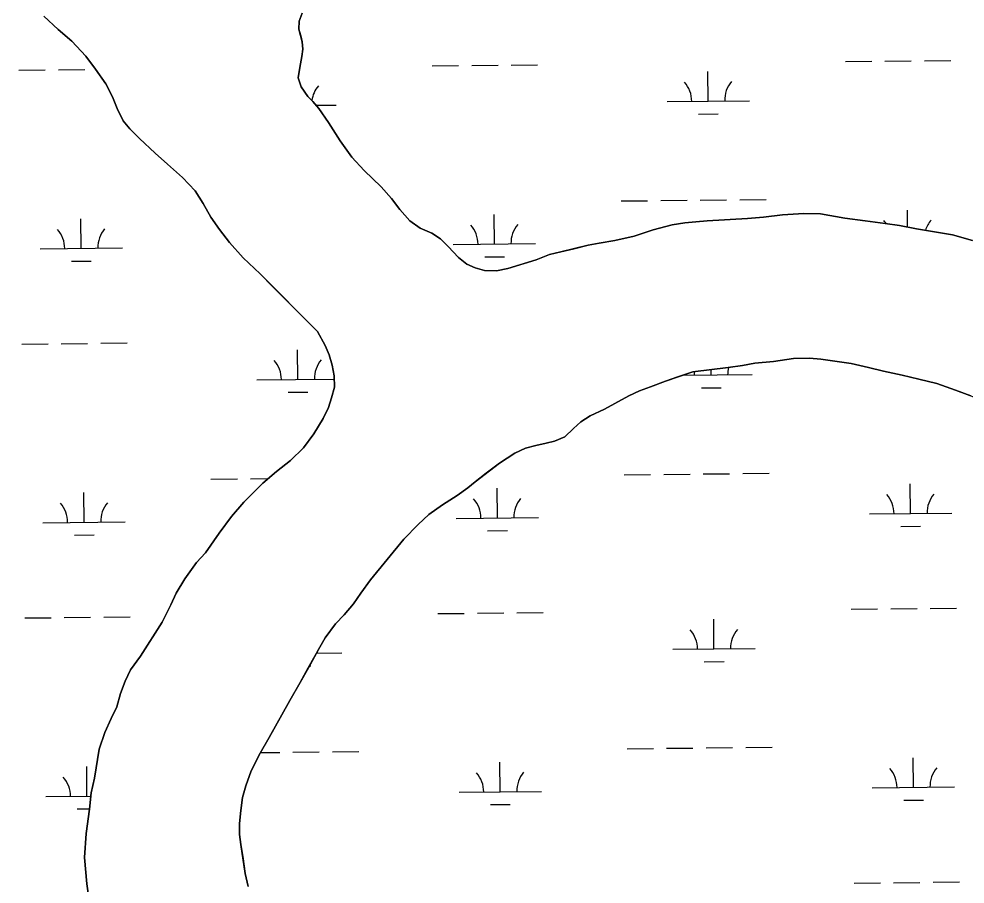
# Model space of a CAD drawing. Extents: x 3734862 to 3772949, y 391520 to 417239.
# Drawn here: x 3764755 to 3765904, y 407663 to 408713 of the extents above; entities that cross this region are included whole.
import ezdxf

# ---------------------------------------------------------------- set-up
doc = ezdxf.new("R2010")
doc.units = 0
doc.layers.add('V-TOPO-SHOR', color=7, linetype='Continuous')
doc.layers.add('V-WETL-SWMP', color=7, linetype='Continuous')

msp = doc.modelspace()

# ---------------------------------------------------------------- linework, layer by layer
at = {"layer": 'V-TOPO-SHOR'}
for p, q in [((3765099.1, 408720.4), (3765095.5, 408710.7)), ((3764802.7, 408700.4), (3764785.5, 408716.6)), ((3765095.5, 408710.7), (3765095.1, 408700.9)), ((3764819.5, 408686.2), (3764802.7, 408700.4)), ((3765095.1, 408700.9), (3765097.4, 408692.7)), ((3764836.4, 408668), (3764819.5, 408686.2)), ((3765097.4, 408692.7), (3765099.3, 408685.7)), ((3765099.3, 408685.7), (3765100.1, 408676.7)), ((3765100.1, 408676.7), (3765098.9, 408667.7)), ((3764848.1, 408652.3), (3764836.4, 408668)), ((3765098.9, 408667.7), (3765096.1, 408654.5)), ((3764860.6, 408634.5), (3764848.1, 408652.3)), ((3765096.1, 408654.5), (3765094.1, 408642)), ((3765094.1, 408642), (3765098, 408631.1)), ((3764868.8, 408618.8), (3764860.6, 408634.5)), ((3765098, 408631.1), (3765106.1, 408619.3)), ((3764874.3, 408604.6), (3764868.8, 408618.8)), ((3765106.1, 408619.3), (3765111.9, 408613.1)), ((3764881.7, 408589.7), (3764874.3, 408604.6)), ((3765111.9, 408613.1), (3765119.3, 408604.5)), ((3765119.3, 408604.5), (3765131, 408587.6)), ((3764889.9, 408579.8), (3764881.7, 408589.7)), ((3765131, 408587.6), (3765145.3, 408565.3)), ((3764901.6, 408568), (3764889.9, 408579.8)), ((3764920.4, 408550.2), (3764901.6, 408568)), ((3765145.3, 408565.3), (3765159.3, 408545.4)), ((3764935.7, 408536.8), (3764920.4, 408550.2)), ((3764953.7, 408520.6), (3764935.7, 408536.8)), ((3765159.3, 408545.4), (3765174.4, 408529.3)), ((3765174.4, 408529.3), (3765195, 408509.4)), ((3764969, 408504.4), (3764953.7, 408520.6)), ((3764978.8, 408489.4), (3764969, 408504.4)), ((3765195, 408509.4), (3765207.5, 408495.3)), ((3764988.1, 408472.5), (3764978.8, 408489.4)), ((3765207.5, 408495.3), (3765217.6, 408482)), ((3765217.6, 408482), (3765230, 408468.3)), ((3764998.7, 408457.5), (3764988.1, 408472.5)), ((3765230, 408468.3), (3765242.4, 408459.2)), ((3765564, 408465.8), (3765577.2, 408466.9)), ((3765577.2, 408466.9), (3765590.9, 408468.1)), ((3765590.9, 408468.1), (3765640.1, 408471)), ((3765640.1, 408471), (3765659.6, 408472.5)), ((3765659.6, 408472.5), (3765682.6, 408475.5)), ((3765682.6, 408475.5), (3765708.4, 408477)), ((3765708.4, 408477), (3765728.7, 408476.5)), ((3765728.7, 408476.5), (3765758.3, 408471.3)), ((3765758.3, 408471.3), (3765782.9, 408468.1)), ((3765782.9, 408468.1), (3765807.4, 408464.9)), ((3765010.8, 408441.8), (3764998.7, 408457.5)), ((3765242.4, 408459.2), (3765256.5, 408453.3)), ((3765502.3, 408449.7), (3765525.3, 408457.4)), ((3765525.3, 408457.4), (3765548.4, 408463.1)), ((3765548.4, 408463.1), (3765564, 408465.8)), ((3765807.4, 408464.9), (3765824.6, 408462.5)), ((3765824.6, 408462.5), (3765845.3, 408458.5)), ((3765845.3, 408458.5), (3765869.4, 408454.5)), ((3765256.5, 408453.3), (3765267, 408446.3)), ((3765267, 408446.3), (3765276.3, 408436.9)), ((3765459.7, 408441.2), (3765478.8, 408444.3)), ((3765478.8, 408444.3), (3765502.3, 408449.7)), ((3765869.4, 408454.5), (3765888.9, 408451.3)), ((3765888.9, 408451.3), (3765913.1, 408444.2)), ((3765027.3, 408423.2), (3765010.8, 408441.8)), ((3765276.3, 408436.9), (3765289.1, 408423.6)), ((3765413.2, 408430.5), (3765429.2, 408434.3)), ((3765429.2, 408434.3), (3765446.4, 408438.6)), ((3765446.4, 408438.6), (3765459.7, 408441.2)), ((3765048, 408403.9), (3765027.3, 408423.2)), ((3765289.1, 408423.6), (3765299.2, 408415.7)), ((3765348.8, 408410.1), (3765383.2, 408420.9)), ((3765383.2, 408420.9), (3765399.6, 408427.4)), ((3765399.6, 408427.4), (3765413.2, 408430.5)), ((3765299.2, 408415.7), (3765309.4, 408411)), ((3765309.4, 408411), (3765320.7, 408407.8)), ((3765335.1, 408407.4), (3765348.8, 408410.1)), ((3765063.7, 408388.1), (3765048, 408403.9)), ((3765320.7, 408407.8), (3765335.1, 408407.4)), ((3765077.8, 408373.9), (3765063.7, 408388.1)), ((3765117.7, 408333.7), (3765077.8, 408373.9)), ((3765127.1, 408316.7), (3765117.7, 408333.7)), ((3765131.8, 408305.3), (3765127.1, 408316.7)), ((3765135.7, 408292.7), (3765131.8, 408305.3)), ((3765648.9, 408295.2), (3765633.9, 408292.6)), ((3765671.4, 408297.1), (3765648.9, 408295.2)), ((3765695.7, 408300.9), (3765671.4, 408297.1)), ((3765715.4, 408301.2), (3765695.7, 408300.9)), ((3765728.9, 408300), (3765715.4, 408301.2)), ((3765743.2, 408298), (3765728.9, 408300)), ((3765766, 408294.8), (3765743.2, 408298)), ((3765786.9, 408290.1), (3765766, 408294.8)), ((3765138, 408279.7), (3765135.7, 408292.7)), ((3765573.6, 408284.7), (3765554.2, 408278.2)), ((3765616.5, 408290), (3765573.6, 408284.7)), ((3765633.9, 408292.6), (3765616.5, 408290)), ((3765805, 408285.4), (3765786.9, 408290.1)), ((3765827.8, 408280.7), (3765805, 408285.4)), ((3765138.3, 408266), (3765138, 408279.7)), ((3765540.3, 408273.6), (3765522.1, 408266.4)), ((3765554.2, 408278.2), (3765540.3, 408273.6)), ((3765848.2, 408275.9), (3765827.8, 408280.7)), ((3765869.8, 408270.5), (3765848.2, 408275.9)), ((3765134.7, 408253), (3765138.3, 408266)), ((3765509, 408261.8), (3765495.8, 408255.6)), ((3765522.1, 408266.4), (3765509, 408261.8)), ((3765892.6, 408262.6), (3765869.8, 408270.5)), ((3765911.1, 408255.6), (3765892.6, 408262.6)), ((3765131.1, 408241.6), (3765134.7, 408253)), ((3765495.8, 408255.6), (3765478.8, 408246.1)), ((3765124.8, 408227.9), (3765131.1, 408241.6)), ((3765466.4, 408239.5), (3765449, 408231.5)), ((3765478.8, 408246.1), (3765466.4, 408239.5)), ((3765113.3, 408209.5), (3765124.8, 408227.9)), ((3765449, 408231.5), (3765437.7, 408224.2)), ((3765428.8, 408216.1), (3765418, 408205.7)), ((3765437.7, 408224.2), (3765428.8, 408216.1)), ((3765100.7, 408192.6), (3765113.3, 408209.5)), ((3765418, 408205.7), (3765405.6, 408200.4)), ((3765084.9, 408176.9), (3765100.7, 408192.6)), ((3765370.4, 408192), (3765357.6, 408185.9)), ((3765382.8, 408195.4), (3765370.4, 408192)), ((3765395.5, 408198.1), (3765382.8, 408195.4)), ((3765405.6, 408200.4), (3765395.5, 408198.1)), ((3765357.6, 408185.9), (3765339, 408173.9)), ((3765068, 408163.6), (3765084.9, 408176.9)), ((3765339, 408173.9), (3765322.7, 408161.6)), ((3765051.4, 408149.6), (3765068, 408163.6)), ((3765322.7, 408161.6), (3765309.2, 408151.3)), ((3765028.1, 408126.5), (3765051.4, 408149.6)), ((3765309.2, 408151.3), (3765300.3, 408144)), ((3765287.5, 408134.7), (3765269.7, 408123.2)), ((3765300.3, 408144), (3765287.5, 408134.7)), ((3765013.5, 408109.2), (3765028.1, 408126.5)), ((3765269.7, 408123.2), (3765253, 408111.3)), ((3765253, 408111.3), (3765240.2, 408099.4)), ((3764998.5, 408088.8), (3765013.5, 408109.2)), ((3765240.2, 408099.4), (3765222.8, 408081.3)), ((3764981.9, 408064.9), (3764998.5, 408088.8)), ((3765222.8, 408081.3), (3765182, 408032)), ((3764970.8, 408053.2), (3764981.9, 408064.9)), ((3764956.6, 408033.2), (3764970.8, 408053.2)), ((3764945.9, 408015.9), (3764956.6, 408033.2)), ((3765182, 408032), (3765170.4, 408015.8)), ((3764939.6, 408001.8), (3764945.9, 408015.9)), ((3765170.4, 408015.8), (3765161.4, 408003.1)), ((3764928.9, 407980.6), (3764939.6, 408001.8)), ((3765161.4, 408003.1), (3765150.2, 407989.6)), ((3765150.2, 407989.6), (3765139.7, 407978.8)), ((3764902.8, 407939.4), (3764928.9, 407980.6)), ((3765139.7, 407978.8), (3765126.9, 407961.5)), ((3765126.9, 407961.5), (3765119.1, 407947.6)), ((3764890.5, 407922.6), (3764902.8, 407939.4)), ((3765119.1, 407947.6), (3765106.7, 407925.2)), ((3764884.2, 407908.9), (3764890.5, 407922.6)), ((3765106.7, 407925.2), (3765096.9, 407907.5)), ((3764878.6, 407893.9), (3764884.2, 407908.9)), ((3765096.9, 407907.5), (3765084.1, 407885.5)), ((3764873.9, 407877.8), (3764878.6, 407893.9)), ((3765084.1, 407885.5), (3765072.4, 407864.3)), ((3764867.1, 407863.7), (3764873.9, 407877.8)), ((3764859.6, 407846.8), (3764867.1, 407863.7)), ((3765072.4, 407864.3), (3765059.2, 407840.4)), ((3764852.4, 407826.4), (3764859.6, 407846.8)), ((3765059.2, 407840.4), (3765048.3, 407821.5)), ((3764846.8, 407791.1), (3764852.4, 407826.4)), ((3765048.3, 407821.5), (3765037, 407800.3)), ((3765037, 407800.3), (3765030.8, 407781.8)), ((3764842.8, 407773.4), (3764846.8, 407791.1)), ((3765030.8, 407781.8), (3765026.8, 407767.9)), ((3764840.8, 407753.4), (3764842.8, 407773.4)), ((3765026.8, 407767.9), (3765024.5, 407752.1)), ((3764836.7, 407723.9), (3764840.8, 407753.4)), ((3765024.5, 407752.1), (3765022.9, 407736.3)), ((3765022.9, 407736.3), (3765023.2, 407722.7)), ((3764834.7, 407694.8), (3764836.7, 407723.9)), ((3765023.2, 407722.7), (3765024.7, 407710.7)), ((3765024.7, 407710.7), (3765027.3, 407693.3)), ((3764837.7, 407663), (3764834.7, 407694.8)), ((3765027.3, 407693.3), (3765030, 407675.6)), ((3765030, 407675.6), (3765033.4, 407659.7)), ((3764841.1, 407637), (3764837.7, 407663))]:
    msp.add_line(p, q, dxfattribs=at)
for points in [[(3765577.2, 408466.9), (3765564, 408465.8), (3765548.4, 408463.1), (3765525.3, 408457.4), (3765502.3, 408449.7), (3765478.8, 408444.3), (3765459.7, 408441.2), (3765446.4, 408438.6), (3765429.2, 408434.3), (3765413.2, 408430.5), (3765399.6, 408427.4), (3765383.2, 408420.9), (3765348.8, 408410.1), (3765335.1, 408407.4), (3765320.7, 408407.8), (3765309.4, 408411), (3765299.2, 408415.7), (3765289.1, 408423.6), (3765276.3, 408436.9), (3765267, 408446.3), (3765256.5, 408453.3), (3765242.4, 408459.2), (3765230, 408468.3), (3765217.6, 408482), (3765207.5, 408495.3), (3765195, 408509.4), (3765174.4, 408529.3), (3765159.3, 408545.4), (3765145.3, 408565.3), (3765131, 408587.6), (3765119.3, 408604.5), (3765111.9, 408613.1), (3765106.1, 408619.3), (3765098, 408631.1), (3765094.1, 408642), (3765096.1, 408654.5), (3765098.9, 408667.7), (3765100.1, 408676.7), (3765099.3, 408685.7), (3765097.4, 408692.7), (3765095.1, 408700.9), (3765095.5, 408710.7), (3765099.1, 408720.4)], [(3764785.5, 408716.6), (3764802.7, 408700.4), (3764819.5, 408686.2), (3764836.4, 408668), (3764848.1, 408652.3), (3764860.6, 408634.5), (3764868.8, 408618.8), (3764874.3, 408604.6), (3764881.7, 408589.7), (3764889.9, 408579.8), (3764901.6, 408568), (3764920.4, 408550.2), (3764935.7, 408536.8), (3764953.7, 408520.6), (3764969, 408504.4), (3764978.8, 408489.4), (3764988.1, 408472.5), (3764998.7, 408457.5), (3765010.8, 408441.8), (3765027.3, 408423.2), (3765048, 408403.9), (3765063.7, 408388.1), (3765077.8, 408373.9), (3765117.7, 408333.7), (3765127.1, 408316.7), (3765131.8, 408305.3), (3765135.7, 408292.7), (3765138, 408279.7), (3765138.3, 408266), (3765134.7, 408253), (3765131.1, 408241.6), (3765124.8, 408227.9), (3765113.3, 408209.5), (3765100.7, 408192.6), (3765084.9, 408176.9), (3765068, 408163.6), (3765051.4, 408149.6), (3765028.1, 408126.5), (3765013.5, 408109.2), (3764998.5, 408088.8), (3764981.9, 408064.9), (3764970.8, 408053.2), (3764956.6, 408033.2), (3764945.9, 408015.9), (3764939.6, 408001.8), (3764928.9, 407980.6), (3764902.8, 407939.4), (3764890.5, 407922.6), (3764884.2, 407908.9), (3764878.6, 407893.9), (3764873.9, 407877.8), (3764867.1, 407863.7), (3764859.6, 407846.8), (3764852.4, 407826.4), (3764846.8, 407791.1), (3764842.8, 407773.4), (3764840.8, 407753.4), (3764836.7, 407723.9), (3764834.7, 407694.8), (3764837.7, 407663), (3764841.1, 407637)], [(3765913.1, 408444.2), (3765888.9, 408451.3), (3765869.4, 408454.5), (3765845.3, 408458.5), (3765824.6, 408462.5), (3765807.4, 408464.9), (3765782.9, 408468.1), (3765758.3, 408471.3), (3765728.7, 408476.5), (3765708.4, 408477), (3765682.6, 408475.5), (3765659.6, 408472.5), (3765640.1, 408471), (3765590.9, 408468.1), (3765577.2, 408466.9)], [(3765106.7, 407925.2), (3765119.1, 407947.6), (3765126.9, 407961.5), (3765139.7, 407978.8), (3765150.2, 407989.6), (3765161.4, 408003.1), (3765170.4, 408015.8), (3765182, 408032), (3765222.8, 408081.3), (3765240.2, 408099.4), (3765253, 408111.3), (3765269.7, 408123.2), (3765287.5, 408134.7), (3765300.3, 408144), (3765309.2, 408151.3), (3765322.7, 408161.6), (3765339, 408173.9), (3765357.6, 408185.9), (3765370.4, 408192), (3765382.8, 408195.4), (3765395.5, 408198.1), (3765405.6, 408200.4), (3765418, 408205.7), (3765428.8, 408216.1), (3765437.7, 408224.2), (3765449, 408231.5), (3765466.4, 408239.5), (3765478.8, 408246.1), (3765495.8, 408255.6), (3765509, 408261.8), (3765522.1, 408266.4), (3765540.3, 408273.6), (3765554.2, 408278.2), (3765573.6, 408284.7), (3765616.5, 408290), (3765633.9, 408292.6), (3765648.9, 408295.2), (3765671.4, 408297.1), (3765695.7, 408300.9), (3765715.4, 408301.2), (3765728.9, 408300), (3765743.2, 408298), (3765766, 408294.8), (3765786.9, 408290.1), (3765805, 408285.4), (3765827.8, 408280.7), (3765848.2, 408275.9), (3765869.8, 408270.5), (3765892.6, 408262.6), (3765911.1, 408255.6)], [(3765033.4, 407659.7), (3765030, 407675.6), (3765027.3, 407693.3), (3765024.7, 407710.7), (3765023.2, 407722.7), (3765022.9, 407736.3), (3765024.5, 407752.1), (3765026.8, 407767.9), (3765030.8, 407781.8), (3765037, 407800.3), (3765048.3, 407821.5), (3765059.2, 407840.4), (3765072.4, 407864.3), (3765084.1, 407885.5), (3765096.9, 407907.5), (3765106.7, 407925.2)]]:
    msp.add_lwpolyline(points, dxfattribs=at)
at = {"layer": 'V-WETL-SWMP'}
for p, q in [((3765758.9, 408661.7), (3765790.9, 408662)), ((3765806.9, 408662.2), (3765838.9, 408662.5)), ((3765854.9, 408662.7), (3765886.9, 408663)), ((3764755.1, 408651.1), (3764787.1, 408651.4)), ((3764803.1, 408651.6), (3764835.1, 408651.9)), ((3765257, 408656.4), (3765289, 408656.7)), ((3765305, 408656.9), (3765337, 408657.2)), ((3765353, 408657.4), (3765385, 408657.7)), ((3765592.3, 408613.5), (3765591.9, 408649.5)), ((3765115.9, 408608.5), (3765140.4, 408608.7)), ((3765542.3, 408613), (3765642.3, 408614)), ((3765580.5, 408597.9), (3765604.5, 408598.2)), ((3765486.7, 408492.3), (3765518.7, 408492.6)), ((3765534.7, 408492.8), (3765566.7, 408493.2)), ((3765582.7, 408493.3), (3765614.7, 408493.7)), ((3765630.7, 408493.8), (3765662.7, 408494.2)), ((3765834.4, 408460.6), (3765834.2, 408481.2)), ((3764830.8, 408434.6), (3764830.4, 408470.6)), ((3765332.7, 408439.9), (3765332.3, 408475.9)), ((3764780.8, 408434.1), (3764880.8, 408435.2)), ((3765282.7, 408439.4), (3765382.7, 408440.5)), ((3765320.9, 408424.4), (3765344.9, 408424.6)), ((3764819, 408419.1), (3764843, 408419.3)), ((3764758.6, 408318.4), (3764790.6, 408318.8)), ((3764806.6, 408318.9), (3764838.6, 408319.3)), ((3764854.6, 408319.4), (3764886.6, 408319.8)), ((3765093.9, 408275.5), (3765093.6, 408311.5)), ((3765595.8, 408280.8), (3765595.8, 408287.4)), ((3765044, 408275), (3765138.1, 408276)), ((3765560.8, 408280.5), (3765645.8, 408281.4)), ((3765082.1, 408260), (3765106.1, 408260.2)), ((3765584, 408265.3), (3765608, 408265.5)), ((3765490.3, 408159.7), (3765522.3, 408160)), ((3765538.3, 408160.2), (3765570.3, 408160.5)), ((3765586.3, 408160.7), (3765618.3, 408161)), ((3765634.3, 408161.2), (3765666.2, 408161.5)), ((3764988.4, 408154.4), (3765020.4, 408154.7)), ((3765036.4, 408154.9), (3765057.9, 408155.1)), ((3765838.1, 408112.6), (3765837.7, 408148.6)), ((3764834.3, 408102), (3764834, 408138)), ((3765336.2, 408107.3), (3765335.8, 408143.3)), ((3765788.1, 408112.1), (3765888.1, 408113.1)), ((3764784.3, 408101.5), (3764884.3, 408102.5)), ((3765286.2, 408106.8), (3765386.2, 408107.8)), ((3765324.4, 408091.7), (3765348.4, 408092)), ((3765826.3, 408097), (3765850.3, 408097.3)), ((3764822.5, 408086.4), (3764846.5, 408086.7)), ((3765765.9, 407996.4), (3765797.9, 407996.7)), ((3765813.9, 407996.9), (3765845.9, 407997.2)), ((3765861.9, 407997.4), (3765893.9, 407997.7)), ((3764762.1, 407985.8), (3764794.1, 407986.1)), ((3764810.1, 407986.3), (3764842.1, 407986.6)), ((3764858.1, 407986.8), (3764890.1, 407987.1)), ((3765264, 407991.1), (3765296, 407991.4)), ((3765312, 407991.6), (3765344, 407991.9)), ((3765360, 407992.1), (3765392, 407992.4)), ((3765599.3, 407948.2), (3765599, 407984.2)), ((3765116.6, 407943.1), (3765147.5, 407943.4)), ((3765549.3, 407947.7), (3765649.3, 407948.7)), ((3765107.9, 407927.6), (3765109.6, 407927.6)), ((3765587.5, 407932.6), (3765611.5, 407932.9)), ((3765087.9, 407822.7), (3765119.9, 407823)), ((3765135.9, 407823.2), (3765167.9, 407823.6)), ((3765493.8, 407827), (3765525.8, 407827.3)), ((3765541.8, 407827.5), (3765573.8, 407827.8)), ((3765589.8, 407828), (3765621.8, 407828.3)), ((3765637.8, 407828.5), (3765669.8, 407828.9)), ((3765048.7, 407822.3), (3765071.9, 407822.5)), ((3765841.6, 407779.9), (3765841.2, 407815.9)), ((3764837.8, 407769.3), (3764837.5, 407805.3)), ((3765339.7, 407774.6), (3765339.3, 407810.6)), ((3765791.6, 407779.4), (3765891.6, 407780.5)), ((3764787.8, 407768.8), (3764842.4, 407769.4)), ((3765289.7, 407774.1), (3765389.7, 407775.2)), ((3764826, 407753.8), (3764840.8, 407753.9)), ((3765327.9, 407759.1), (3765351.9, 407759.3)), ((3765829.8, 407764.4), (3765853.8, 407764.6)), ((3765769.4, 407663.7), (3765801.4, 407664.1)), ((3765817.4, 407664.2), (3765849.4, 407664.6)), ((3765865.4, 407664.7), (3765897.4, 407665.1))]:
    msp.add_line(p, q, dxfattribs=at)
for points in [[(3765913.1, 408444.2), (3765888.9, 408451.3), (3765845.3, 408458.5), (3765824.6, 408462.5), (3765807.4, 408464.9), (3765758.3, 408471.3), (3765728.7, 408476.5), (3765708.4, 408477), (3765682.6, 408475.5), (3765659.6, 408472.5), (3765640.1, 408471), (3765590.9, 408468.1), (3765577.2, 408466.9), (3765564, 408465.8), (3765548.4, 408463.1), (3765525.3, 408457.4), (3765502.3, 408449.7), (3765478.8, 408444.3), (3765459.7, 408441.2), (3765446.4, 408438.6), (3765413.2, 408430.5), (3765399.6, 408427.4), (3765383.2, 408420.9), (3765348.8, 408410.1), (3765335.1, 408407.4), (3765320.7, 408407.8), (3765309.4, 408411), (3765299.2, 408415.7), (3765289.1, 408423.6), (3765276.3, 408436.9), (3765267, 408446.3), (3765256.5, 408453.3), (3765242.4, 408459.2), (3765230, 408468.3), (3765217.6, 408482), (3765207.5, 408495.3), (3765195, 408509.4), (3765174.4, 408529.3), (3765159.3, 408545.4), (3765145.3, 408565.3), (3765131, 408587.6), (3765119.3, 408604.5), (3765111.9, 408613.1), (3765106.1, 408619.3), (3765098, 408631.1), (3765094.1, 408642), (3765096.1, 408654.5), (3765098.9, 408667.7), (3765100.1, 408676.7), (3765099.3, 408685.7), (3765095.1, 408700.9), (3765095.5, 408710.7), (3765099.1, 408720.4)], [(3764785.5, 408716.6), (3764802.7, 408700.4), (3764819.5, 408686.2), (3764836.4, 408668), (3764848.1, 408652.3), (3764860.6, 408634.5), (3764868.8, 408618.8), (3764874.3, 408604.6), (3764881.7, 408589.7), (3764889.9, 408579.8), (3764901.6, 408568), (3764920.4, 408550.2), (3764935.7, 408536.8), (3764953.7, 408520.6), (3764969, 408504.4), (3764978.8, 408489.4), (3764988.1, 408472.5), (3764998.7, 408457.5), (3765010.8, 408441.8), (3765027.3, 408423.2), (3765048, 408403.9), (3765117.7, 408333.7), (3765127.1, 408316.7), (3765131.8, 408305.3), (3765135.7, 408292.7), (3765138, 408279.7), (3765138.3, 408266), (3765134.7, 408253), (3765131.1, 408241.6), (3765124.8, 408227.9), (3765113.3, 408209.5), (3765100.7, 408192.6), (3765084.9, 408176.9), (3765068, 408163.6), (3765051.4, 408149.6), (3765028.1, 408126.5), (3765013.5, 408109.2), (3764998.5, 408088.8), (3764981.9, 408064.9), (3764970.8, 408053.2), (3764956.6, 408033.2), (3764945.9, 408015.9), (3764939.6, 408001.8), (3764928.9, 407980.6), (3764902.8, 407939.4), (3764890.5, 407922.6), (3764884.2, 407908.9), (3764878.6, 407893.9), (3764873.9, 407877.8), (3764867.1, 407863.7), (3764859.6, 407846.8)], [(3765023.2, 407722.7), (3765022.9, 407736.3), (3765024.5, 407752.1), (3765026.9, 407767.9), (3765030.8, 407781.8), (3765037, 407800.3), (3765048.3, 407821.5), (3765059.2, 407840.4), (3765084.1, 407885.5), (3765096.9, 407907.5), (3765106.6, 407925.2), (3765126.9, 407961.5), (3765139.7, 407978.8), (3765150.2, 407989.6), (3765161.4, 408003.1), (3765170.4, 408015.8), (3765182, 408032), (3765222.8, 408081.3), (3765240.2, 408099.4), (3765253, 408111.3), (3765269.7, 408123.2), (3765287.5, 408134.7), (3765300.3, 408144), (3765309.2, 408151.3), (3765339, 408173.9), (3765357.6, 408185.9), (3765370.4, 408192), (3765382.8, 408195.4), (3765395.5, 408198.1), (3765405.6, 408200.4), (3765418, 408205.7), (3765428.8, 408216.1), (3765437.7, 408224.2), (3765449, 408231.5), (3765466.4, 408239.5), (3765478.8, 408246.1), (3765495.8, 408255.6), (3765509, 408261.8), (3765522.1, 408266.4), (3765540.3, 408273.6), (3765573.6, 408284.7), (3765616.5, 408290), (3765633.9, 408292.6), (3765648.9, 408295.2), (3765671.4, 408297.1), (3765695.7, 408300.9), (3765715.4, 408301.2), (3765728.9, 408300), (3765766, 408294.8), (3765786.9, 408290.1), (3765805, 408285.4), (3765827.8, 408280.7), (3765848.2, 408275.9), (3765869.8, 408270.5), (3765892.6, 408262.6), (3765932, 408247.8)], [(3764859.6, 407846.8), (3764852.4, 407826.4), (3764846.8, 407791.1), (3764842.8, 407773.4), (3764840.8, 407753.4), (3764836.7, 407723.9), (3764834.7, 407694.8), (3764837.7, 407663), (3764841.1, 407637)], [(3765033.4, 407659.7), (3765030, 407675.6), (3765024.7, 407710.7), (3765023.2, 407722.7)]]:
    msp.add_lwpolyline(points, dxfattribs=at)
for centre, start, end in [((3765145.7, 408609.3), 139.8334, 171.7787), ((3765537.1, 408613.4), 359.8334, 41.377), ((3765647.5, 408614.6), 139.8334, 181.377), ((3765779.3, 408445.1), 33.7802, 41.377), ((3765889.8, 408446.3), 139.8334, 162.8047), ((3764775.6, 408434.5), 359.8334, 41.377), ((3764886.1, 408435.7), 139.8334, 181.377), ((3765277.5, 408439.8), 359.8334, 41.377), ((3765387.9, 408441), 139.8334, 181.377), ((3765038.7, 408275.4), 359.8334, 41.377), ((3765149.2, 408276.6), 139.8334, 181.377), ((3765540.6, 408280.7), 359.8334, 6.8828), ((3765651.1, 408281.9), 166.7124, 181.377), ((3765782.8, 408112.5), 359.8334, 41.377), ((3765893.3, 408113.6), 139.8334, 181.377), ((3764779.1, 408101.9), 359.8334, 41.377), ((3764889.6, 408103), 139.8334, 181.377), ((3765281, 408107.2), 359.8334, 41.377), ((3765391.4, 408108.3), 139.8334, 181.377), ((3765544.1, 407948.1), 359.8334, 41.377), ((3765654.6, 407949.2), 139.8334, 181.377), ((3765152.7, 407943.9), 178.9227, 181.377), ((3765786.4, 407779.8), 359.8334, 41.377), ((3765896.8, 407781), 139.8334, 181.377), ((3764782.6, 407769.2), 359.8334, 41.377), ((3765284.5, 407774.5), 359.8334, 41.377), ((3765395, 407775.7), 139.8334, 181.377)]:
    msp.add_arc(centre, 35.2, start, end, dxfattribs=at)

doc.saveas('drawing.dxf')
